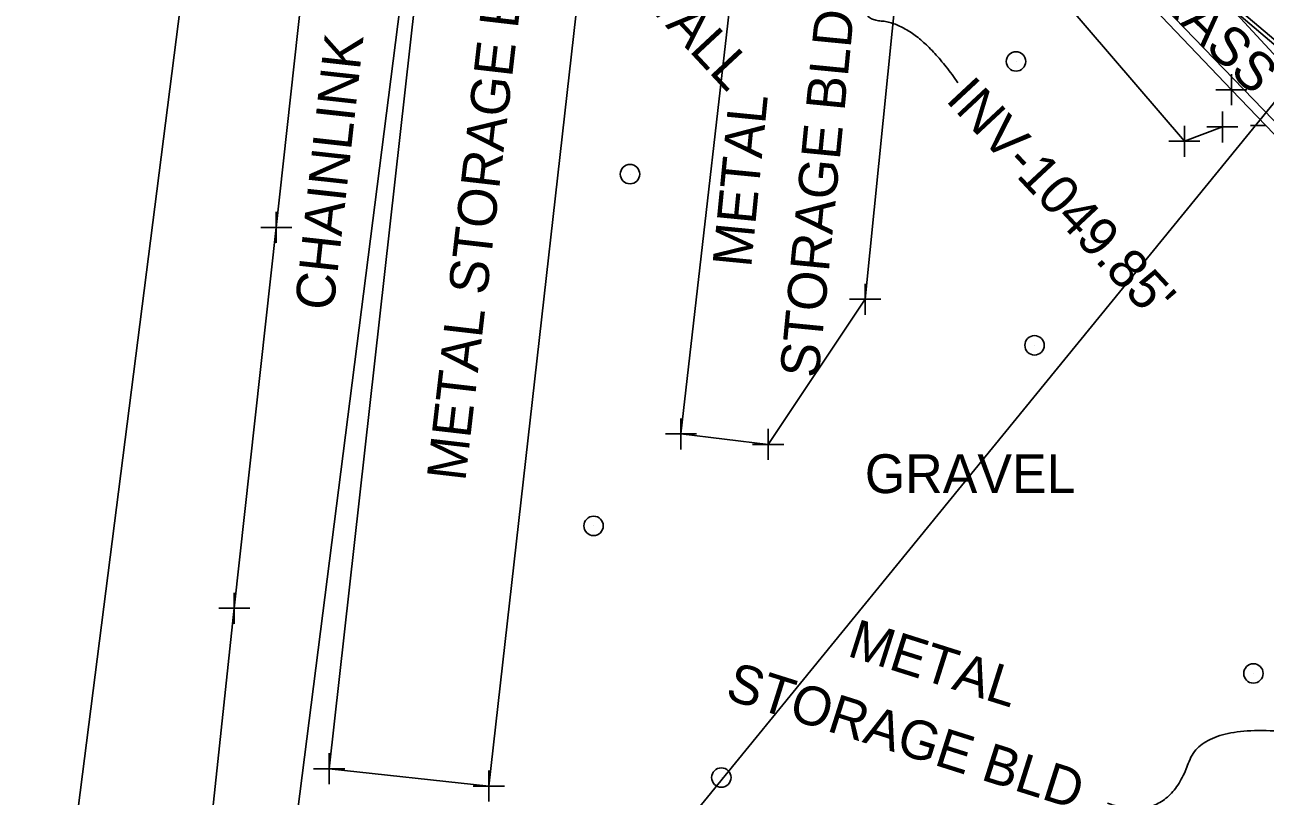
# Model space of a CAD drawing. Extents: x 0 to 1944463, y 0 to 420651.
# Drawn here: x 1942891.8 to 1943051.6, y 417466.5 to 417565.8 of the extents above; entities that cross this region are included whole.
import ezdxf

# ---------------------------------------------------------------- set-up
doc = ezdxf.new("R2010")
doc.units = 0
for name, color, linetype in [('SUR - DRG - Storm Sewer Text', 7, 'Continuous'), ('SUR - DTM - Breaklines', 7, 'Continuous'), ('SUR - DTM - Breaklines - Points - Locators', 7, 'Continuous'), ('SUR - DTM - Spot Points - Locators', 7, 'Continuous'), ('SUR - NON-TRAN - Buildings', 7, 'Continuous'), ('SUR - NON-TRAN - Buildings - Points - Locators', 7, 'Continuous'), ('SUR - NON-TRAN - Buildings Text', 7, 'Continuous'), ('SUR - NON-TRAN - Features', 7, 'Continuous'), ('SUR - NON-TRAN - Features - Points - Locators', 7, 'Continuous'), ('SUR - NON-TRAN - Features Text', 7, 'Continuous'), ('SUR - TRAN - Features', 7, 'Continuous'), ('SUR - TRAN - Features Text', 7, 'Continuous'), ('SUR - TRAN - Roadside Barriers', 7, 'Continuous'), ('SUR - TRAN - Roadside Barriers - Points - Locators', 7, 'Continuous'), ('SUR - UTL - Overhead Wire Crossings', 7, 'Continuous'), ('SUR - VEG - Features', 7, 'Continuous'), ('SUR - VEG - Features Text', 7, 'Continuous')]:
    doc.layers.add(name, color=color, linetype=linetype)

msp = doc.modelspace()

# ---------------------------------------------------------------- linework, layer by layer
at = {"layer": 'SUR - DRG - Storm Sewer Text'}
msp.add_open_spline([(1943011.99, 417558.37), (1943006.75, 417566.02), (1942997.12, 417566.68), (1943001.41, 417579.58)], degree=2, dxfattribs=at)
at = {"layer": 'SUR - DTM - Breaklines'}
for points in [[(1942925.07, 417677.07), (1942949.4, 417656.72), (1942968.65, 417639.3), (1943001.41, 417607.09), (1943034.84, 417572.03), (1943085.56, 417519.52), (1943094.96, 417509.46)], [(1942963.4, 417637.03), (1942968.63, 417620.6), (1942988.62, 417601.68), (1942998.01, 417579.14), (1943006.72, 417572.97), (1943025.51, 417569.12), (1943041.18, 417550.84), (1943046.07, 417552.69)]]:
    msp.add_lwpolyline(points, dxfattribs=at)
at = {"layer": 'SUR - DTM - Breaklines - Points - Locators'}
for p, q in [((1943046.07, 417552.69), (1943046.07, 417554.69)), ((1943041.18, 417550.84), (1943041.18, 417552.84)), ((1943046.07, 417552.69), (1943044.07, 417552.69)), ((1943046.07, 417552.69), (1943048.07, 417552.69)), ((1943046.07, 417552.69), (1943046.07, 417550.69)), ((1943041.18, 417550.84), (1943039.18, 417550.84)), ((1943041.18, 417550.84), (1943043.18, 417550.84)), ((1943041.18, 417550.84), (1943041.18, 417548.84))]:
    msp.add_line(p, q, dxfattribs=at)
at = {"layer": 'SUR - DTM - Spot Points - Locators'}
for p, q in [((1943019.5, 417561.11), (1943019.5, 417561.11)), ((1942969.79, 417546.59), (1942969.79, 417546.59)), ((1943021.88, 417524.54), (1943021.88, 417524.54)), ((1942965.1, 417501.28), (1942965.1, 417501.28)), ((1943050.07, 417482.27), (1943050.07, 417482.27)), ((1942981.55, 417468.86), (1942981.55, 417468.86))]:
    msp.add_line(p, q, dxfattribs=at)
for centre in [(1943019.49, 417561.12), (1942969.78, 417546.6), (1943021.87, 417524.55), (1942965.09, 417501.29), (1943050.06, 417482.28), (1942981.54, 417468.87)]:
    msp.add_circle(centre, 1.25, dxfattribs=at)
at = {"layer": 'SUR - NON-TRAN - Buildings'}
for points in [[(1942967.16, 417607.36), (1942946.68, 417609.68), (1942931.04, 417470), (1942951.6, 417467.78), (1942967.26, 417606.6)], [(1942994.88, 417582.28), (1942984.33, 417583.36), (1942976.34, 417513.13), (1942987.57, 417511.79), (1943000.06, 417530.49), (1943004.15, 417571.05)]]:
    msp.add_lwpolyline(points, close=True, dxfattribs=at)
at = {"layer": 'SUR - NON-TRAN - Buildings - Points - Locators'}
for p, q in [((1943000.06, 417530.49), (1943000.06, 417532.49)), ((1943000.06, 417530.49), (1942998.06, 417530.49)), ((1943000.06, 417530.49), (1943002.06, 417530.49)), ((1943000.06, 417530.49), (1943000.06, 417528.49)), ((1942976.34, 417513.13), (1942976.34, 417515.13)), ((1942987.57, 417511.79), (1942987.57, 417513.79)), ((1942976.34, 417513.13), (1942974.34, 417513.13)), ((1942976.34, 417513.13), (1942978.34, 417513.13)), ((1942976.34, 417513.13), (1942976.34, 417511.13)), ((1942987.57, 417511.79), (1942985.57, 417511.79)), ((1942987.57, 417511.79), (1942989.57, 417511.79)), ((1942987.57, 417511.79), (1942987.57, 417509.79)), ((1942931.04, 417470), (1942931.04, 417472)), ((1942931.04, 417470), (1942929.04, 417470)), ((1942931.04, 417470), (1942933.04, 417470)), ((1942931.04, 417470), (1942931.04, 417468)), ((1942951.6, 417467.78), (1942951.6, 417469.78)), ((1942951.6, 417467.78), (1942949.6, 417467.78)), ((1942951.6, 417467.78), (1942953.6, 417467.78)), ((1942951.6, 417467.78), (1942951.6, 417465.78))]:
    msp.add_line(p, q, dxfattribs=at)
at = {"layer": 'SUR - NON-TRAN - Buildings Text'}
msp.add_open_spline([(1943031.25, 417465.57), (1943038.96, 417462.82), (1943044.47, 417478.8), (1943071.28, 417471.27)], degree=2, dxfattribs=at)
at = {"layer": 'SUR - NON-TRAN - Features'}
for points in [[(1943087.19, 417532.98), (1943067.44, 417551.11), (1943056.63, 417560.01), (1943019.76, 417591.28), (1943005.17, 417604.14), (1943000.18, 417608.23), (1942990.38, 417617.73), (1942954.63, 417651.7), (1942925.37, 417676.36)], [(1942917.13, 417438.33), (1942913.7, 417442.74), (1942918.81, 417490.68), (1942924.22, 417539.73), (1942929.81, 417590.52), (1942934.8, 417634.23), (1942937.42, 417659.54)]]:
    msp.add_lwpolyline(points, dxfattribs=at)
at = {"layer": 'SUR - NON-TRAN - Features - Points - Locators'}
for p, q in [((1942924.22, 417539.73), (1942924.22, 417541.73)), ((1942924.22, 417539.73), (1942922.22, 417539.73)), ((1942924.22, 417539.73), (1942926.22, 417539.73)), ((1942924.22, 417539.73), (1942924.22, 417537.73)), ((1942918.81, 417490.68), (1942918.81, 417492.68)), ((1942918.81, 417490.68), (1942916.81, 417490.68)), ((1942918.81, 417490.68), (1942920.81, 417490.68)), ((1942918.81, 417490.68), (1942918.81, 417488.68))]:
    msp.add_line(p, q, dxfattribs=at)
at = {"layer": 'SUR - TRAN - Features'}
msp.add_lwpolyline([(1943088.06, 417533.46), (1943083.95, 417537.72), (1943071.07, 417548.67), (1943056.79, 417560.53), (1943019.92, 417591.69), (1942990.43, 417618.51), (1942955.08, 417652), (1942925.73, 417676.87), (1942880.99, 417710.72), (1942841.95, 417736.86), (1942799.69, 417762.25), (1942785.09, 417769.76), (1942769.19, 417774.3), (1942763.84, 417772.97), (1942759.22, 417770.8), (1942756.13, 417769.01), (1942750.27, 417764.38), (1942746.06, 417757.41), (1942742.49, 417740.65), (1942741.73, 417732.52), (1942737.14, 417690.55), (1942733.57, 417661.2)], dxfattribs=at)
at = {"layer": 'SUR - TRAN - Roadside Barriers'}
msp.add_lwpolyline([(1943094.4, 417508.84), (1943084.52, 417518.61), (1943051.67, 417552.88), (1943047.23, 417557.47), (1943031.96, 417573.54), (1943015.95, 417590.76), (1942975.62, 417631.42), (1942967.43, 417639.31), (1942942.74, 417660.22), (1942924.5, 417676.58)], dxfattribs=at)
at = {"layer": 'SUR - TRAN - Roadside Barriers - Points - Locators'}
for p, q in [((1943047.23, 417557.47), (1943047.23, 417559.47)), ((1943047.23, 417557.47), (1943045.23, 417557.47)), ((1943047.23, 417557.47), (1943049.23, 417557.47)), ((1943047.23, 417557.47), (1943047.23, 417555.47)), ((1943051.67, 417552.88), (1943049.67, 417552.88))]:
    msp.add_line(p, q, dxfattribs=at)
at = {"layer": 'SUR - UTL - Overhead Wire Crossings'}
for points in [[(1943055.27, 417559.27), (1942997.46, 417621.83)], [(1943054.89, 417558.43), (1942932.95, 417408.98)]]:
    msp.add_lwpolyline(points, dxfattribs=at)
at = {"layer": 'SUR - VEG - Features'}
msp.add_lwpolyline([(1942950.7, 417650.96), (1942924.63, 417446.2), (1942896.79, 417449.75), (1942919.58, 417628.67), (1942817.52, 417707.86), (1942833.46, 417736.76), (1942905.26, 417685.86)], close=True, dxfattribs=at)

# ---------------------------------------------------------------- texts
at = {"layer": 'SUR - DRG - Storm Sewer Text'}
msp.add_text("INV-1049.85'", height=5, rotation=313, dxfattribs=at).set_placement((1943010.29, 417556.12))
at = {"layer": 'SUR - NON-TRAN - Buildings Text'}
for s, rotation, p in [('METAL STORAGE BLD', 83.3934, (1942948.56, 417506.94)), ('STORAGE BLD', 84.4214, (1942994.03, 417520.24)), ('METAL', 84.4214, (1942985.37, 417534.48)), ('METAL ', 342.4365, (1942997.6, 417484.58)), ('STORAGE BLD', 342.4365, (1942981.87, 417479.07))]:
    msp.add_text(s, height=5, rotation=rotation, dxfattribs=at).set_placement(p)
at = {"layer": 'SUR - NON-TRAN - Features Text'}
for s, rotation, p in [('RET. WALL', 313, (1942958.29, 417582.85)), ('CHAINLINK', 83.7154, (1942931.57, 417528.9))]:
    msp.add_text(s, height=5, rotation=rotation, dxfattribs=at).set_placement(p)
at = {"layer": 'SUR - TRAN - Features Text'}
msp.add_text('GRAVEL', height=5, rotation=360, dxfattribs=at).set_placement((1943000.02, 417505.51))
at = {"layer": 'SUR - VEG - Features Text'}
msp.add_text('GRASS', height=5, rotation=315.4738, dxfattribs=at).set_placement((1943033.38, 417573.02))

doc.saveas('drawing.dxf')
